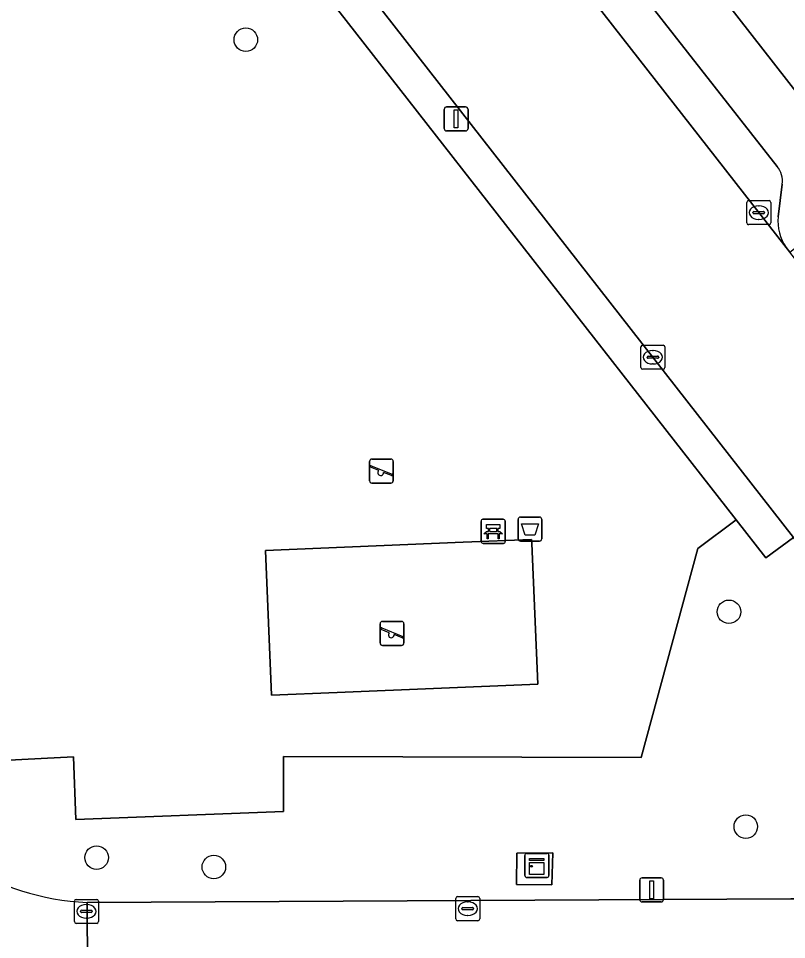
# Model space of a CAD drawing. Extents: x 157320 to 158835, y 386650 to 388491.
# Drawn here: x 158350.67 to 158382.61, y 387599.15 to 387637.46 of the extents above; entities that cross this region are included whole.
import ezdxf

# ---------------------------------------------------------------- set-up
doc = ezdxf.new("R2010")
doc.units = 0
for name, color, linetype in [('IMGEO_Afvalbak', 7, 'Continuous'), ('IMGEO_Bank', 7, 'Continuous'), ('IMGEO_Boom', 7, 'Continuous'), ('IMGEO_Erf', 7, 'Continuous'), ('IMGEO_Groenvoorziening', 7, 'Continuous'), ('IMGEO_Kast', 7, 'Continuous'), ('IMGEO_Kolk', 7, 'Continuous'), ('IMGEO_Lichtmast', 7, 'Continuous'), ('IMGEO_Parkeervlak_open', 7, 'Continuous'), ('IMGEO_Rijbaan_lokaal_gesloten', 7, 'Continuous'), ('IMGEO_Rijbaan_lokaal_open', 7, 'Continuous'), ('IMGEO_Speelvoorziening', 7, 'Continuous'), ('IMGEO_Terreindeel_zand', 7, 'Continuous'), ('IMGEO_Voetpad_open', 7, 'Continuous')]:
    doc.layers.add(name, color=color, linetype=linetype)

msp = doc.modelspace()

# ---------------------------------------------------------------- linework, layer by layer
at = {"layer": 'IMGEO_Afvalbak'}
for p, q in [((158371.441, 387615.822), (158371.441, 387616.622)), ((158371.441, 387616.622), (158371.441, 387615.822)), ((158371.541, 387616.722), (158372.331, 387616.722)), ((158372.331, 387616.722), (158371.541, 387616.722)), ((158372.431, 387616.622), (158372.431, 387615.822)), ((158372.431, 387615.822), (158372.431, 387616.622)), ((158372.331, 387615.722), (158371.541, 387615.722)), ((158371.541, 387615.722), (158372.331, 387615.722))]:
    msp.add_line(p, q, dxfattribs=at)
msp.add_lwpolyline([(158371.584, 387616.436), (158372.288, 387616.436), (158372.139, 387615.966), (158371.733, 387615.966), (158371.584, 387616.436)], dxfattribs=at)
for centre, start, end in [((158371.541, 387616.622), 90, 180), ((158371.541, 387616.622), 90, 180), ((158372.331, 387616.622), 0, 90), ((158372.331, 387616.622), 360, 90), ((158371.541, 387615.822), 180, 270), ((158371.541, 387615.822), 180, 270), ((158372.331, 387615.822), 270, 0), ((158372.331, 387615.822), 270, 0)]:
    msp.add_arc(centre, 0.1, start, end, dxfattribs=at)
at = {"layer": 'IMGEO_Bank'}
for p, q in [((158369.983, 387616.627), (158370.824, 387616.627)), ((158370.824, 387616.627), (158369.983, 387616.627)), ((158369.908, 387615.702), (158369.908, 387616.543)), ((158369.908, 387616.543), (158369.908, 387615.702)), ((158370.217, 387616.133), (158370.217, 387616.239)), ((158370.261, 387616.239), (158370.261, 387616.133)), ((158370.549, 387616.245), (158370.267, 387616.245)), ((158370.555, 387616.133), (158370.555, 387616.239)), ((158370.599, 387616.239), (158370.599, 387616.133)), ((158370.908, 387616.552), (158370.908, 387615.711)), ((158370.908, 387615.711), (158370.908, 387616.552)), ((158370.605, 387616.025), (158370.212, 387616.025)), ((158370.267, 387616.127), (158370.549, 387616.127)), ((158370.833, 387615.627), (158369.992, 387615.627)), ((158369.992, 387615.627), (158370.833, 387615.627))]:
    msp.add_line(p, q, dxfattribs=at)
for points in [[(158370.211, 387616.245), (158370.125, 387616.245), (158370.125, 387616.406), (158370.688, 387616.406), (158370.688, 387616.245), (158370.605, 387616.245)], [(158370.155, 387616.025), (158370.013, 387616.025), (158370.125, 387616.127), (158370.211, 387616.127)], [(158370.205, 387616.018), (158370.205, 387615.811), (158370.162, 387615.811), (158370.162, 387616.018)], [(158370.605, 387616.127), (158370.688, 387616.127), (158370.8, 387616.025), (158370.661, 387616.025)], [(158370.655, 387616.018), (158370.655, 387615.811), (158370.611, 387615.811), (158370.611, 387616.018)]]:
    msp.add_lwpolyline(points, dxfattribs=at)
for centre, radius, start, end in [((158369.986, 387616.549), 0.0779, 92.4484, 184.2845), ((158369.986, 387616.549), 0.0779, 92.4484, 184.2845), ((158370.83, 387616.549), 0.0779, 2.4484, 94.2845), ((158370.83, 387616.549), 0.0779, 2.4484, 94.2845), ((158370.21, 387616.238), 0.00671, 2.8957, 87.1043), ((158370.267, 387616.238), 0.00671, 92.8957, 177.1043), ((158370.549, 387616.238), 0.00671, 2.8957, 87.1043), ((158370.606, 387616.238), 0.00671, 92.8957, 177.1043), ((158370.155, 387616.018), 0.00671, 2.8957, 87.1043), ((158370.212, 387616.018), 0.00671, 92.8957, 177.1043), ((158370.21, 387616.134), 0.00671, 272.8957, 357.1043), ((158370.267, 387616.134), 0.00671, 182.8957, 267.1043), ((158370.549, 387616.134), 0.00671, 272.8957, 357.1043), ((158370.606, 387616.134), 0.00671, 182.8957, 267.1043), ((158370.604, 387616.018), 0.00671, 2.8957, 87.1043), ((158370.661, 387616.018), 0.00671, 92.8957, 177.1043), ((158369.986, 387615.705), 0.0779, 182.4484, 274.2845), ((158369.986, 387615.705), 0.0779, 182.4484, 274.2845), ((158370.83, 387615.705), 0.0779, 272.4484, 4.2845), ((158370.83, 387615.705), 0.0779, 272.4484, 4.2845)]:
    msp.add_arc(centre, radius, start, end, dxfattribs=at)
at = {"layer": 'IMGEO_Boom'}
for centre in [(158360.122, 387636.577), (158380.211, 387612.782), (158380.913, 387603.844), (158353.917, 387602.556), (158358.793, 387602.165)]:
    msp.add_circle(centre, 0.489, dxfattribs=at)
at = {"layer": 'IMGEO_Erf'}
msp.add_lwpolyline([(158410.914, 387687.808), (158393.458, 387686.522), (158347.37, 387683.007), (158347.562, 387679.856), (158400.164, 387612.4), (158406.364, 387604.45), (158433.352, 387604.648), (158433.346, 387604.526), (158460.027, 387604.748), (158459.89, 387624.979)], dxfattribs=at)
at = {"layer": 'IMGEO_Groenvoorziening'}
for points in [[(158344.613, 387606.318), (158352.956, 387606.75), (158353.054, 387604.14), (158361.687, 387604.479), (158361.695, 387606.767), (158376.563, 387606.715), (158378.917, 387615.412), (158380.518, 387616.6), (158354.008, 387650.56)], [(158384.42, 387613.922), (158382.901, 387615.87), (158381.748, 387615.025), (158380.518, 387616.6), (158378.917, 387615.412), (158376.563, 387606.715), (158361.695, 387606.767), (158361.687, 387604.479), (158353.054, 387604.14), (158352.956, 387606.75), (158344.613, 387606.318)], [(158353.52, 387600.69), (158382.782, 387600.843), (158382.989, 387600.845)]]:
    msp.add_lwpolyline(points, dxfattribs=at)
for points in [[(158372.26, 387609.776), (158363.92, 387609.425), (158361.193, 387609.31), (158360.94, 387615.326), (158369.167, 387615.673), (158372.006, 387615.792), (158372.013, 387615.623)], [(158372.854, 387601.426), (158371.376, 387601.432), (158371.398, 387602.736), (158372.89, 387602.752)]]:
    msp.add_lwpolyline(points, close=True, dxfattribs=at)
msp.add_arc((158354.013, 387611.333), 10.654, 208.0788, 267.3466, dxfattribs=at)
at = {"layer": 'IMGEO_Kast'}
for p, q in [((158371.726, 387601.805), (158371.726, 387602.646)), ((158371.726, 387602.646), (158371.726, 387601.805)), ((158371.801, 387602.73), (158372.642, 387602.73)), ((158372.642, 387602.73), (158371.801, 387602.73)), ((158372.726, 387602.655), (158372.726, 387601.814)), ((158372.726, 387601.814), (158372.726, 387602.655)), ((158372.651, 387601.73), (158371.81, 387601.73)), ((158371.81, 387601.73), (158372.651, 387601.73))]:
    msp.add_line(p, q, dxfattribs=at)
for points in [[(158371.921, 387602.52), (158372.521, 387602.52), (158372.521, 387602.435), (158371.921, 387602.435), (158371.921, 387602.52)], [(158371.921, 387602.345), (158372.521, 387602.345), (158372.521, 387601.856), (158371.921, 387601.856), (158371.921, 387602.345)]]:
    msp.add_lwpolyline(points, dxfattribs=at)
msp.add_circle((158372.005, 387602.194), 0.0377, dxfattribs=at)
for centre, start, end in [((158371.804, 387602.652), 92.4484, 184.2845), ((158371.804, 387602.652), 92.4484, 184.2845), ((158372.648, 387602.652), 2.4484, 94.2845), ((158372.648, 387602.652), 2.4484, 94.2845), ((158371.804, 387601.808), 182.4484, 274.2845), ((158371.804, 387601.808), 182.4484, 274.2845), ((158372.648, 387601.808), 272.4484, 4.2845), ((158372.648, 387601.808), 272.4484, 4.2845)]:
    msp.add_arc(centre, 0.0779, start, end, dxfattribs=at)
at = {"layer": 'IMGEO_Kolk'}
for p, q in [((158380.951, 387628.959), (158380.951, 387629.811)), ((158381.026, 387629.885), (158381.878, 387629.885)), ((158381.439, 387629.665), (158381.464, 387629.665)), ((158381.952, 387629.811), (158381.952, 387628.959)), ((158381.21, 387629.379), (158381.21, 387629.391)), ((158381.648, 387629.342), (158381.25, 387629.342)), ((158381.253, 387629.428), (158381.651, 387629.428)), ((158381.694, 387629.391), (158381.694, 387629.379)), ((158381.878, 387628.885), (158381.026, 387628.885)), ((158381.462, 387629.105), (158381.437, 387629.105)), ((158376.623, 387623.871), (158377.475, 387623.871)), ((158376.548, 387622.945), (158376.548, 387623.797)), ((158377.036, 387623.651), (158377.061, 387623.651)), ((158377.549, 387623.797), (158377.549, 387622.945)), ((158376.807, 387623.365), (158376.807, 387623.377)), ((158377.245, 387623.328), (158376.847, 387623.328)), ((158376.85, 387623.414), (158377.248, 387623.414)), ((158377.059, 387623.091), (158377.034, 387623.091)), ((158377.291, 387623.377), (158377.291, 387623.365)), ((158377.475, 387622.871), (158376.623, 387622.871)), ((158368.849, 387600.006), (158368.849, 387600.858)), ((158368.924, 387600.932), (158369.776, 387600.932)), ((158369.85, 387600.858), (158369.85, 387600.006)), ((158352.995, 387599.893), (158352.995, 387600.745)), ((158353.07, 387600.819), (158353.922, 387600.819)), ((158353.483, 387600.599), (158353.508, 387600.599)), ((158353.996, 387600.745), (158353.996, 387599.893)), ((158369.151, 387600.475), (158369.549, 387600.475)), ((158369.337, 387600.712), (158369.362, 387600.712)), ((158353.254, 387600.313), (158353.254, 387600.325)), ((158353.692, 387600.276), (158353.294, 387600.276)), ((158353.297, 387600.362), (158353.695, 387600.362)), ((158353.738, 387600.325), (158353.738, 387600.313)), ((158369.108, 387600.426), (158369.108, 387600.438)), ((158369.546, 387600.389), (158369.148, 387600.389)), ((158369.36, 387600.152), (158369.335, 387600.152)), ((158369.592, 387600.438), (158369.592, 387600.426)), ((158353.922, 387599.819), (158353.07, 387599.819)), ((158353.506, 387600.039), (158353.481, 387600.039)), ((158369.776, 387599.932), (158368.924, 387599.932))]:
    msp.add_line(p, q, dxfattribs=at)
for points in [[(158380.951, 387628.959), (158380.951, 387629.811)], [(158381.026, 387629.885), (158381.878, 387629.885)], [(158381.952, 387629.811), (158381.952, 387628.959)], [(158381.878, 387628.885), (158381.026, 387628.885)], [(158376.623, 387623.871), (158377.475, 387623.871)], [(158376.548, 387622.945), (158376.548, 387623.797)], [(158377.549, 387623.797), (158377.549, 387622.945)], [(158377.475, 387622.871), (158376.623, 387622.871)], [(158368.849, 387600.006), (158368.849, 387600.858)], [(158368.924, 387600.932), (158369.776, 387600.932)], [(158369.85, 387600.858), (158369.85, 387600.006)], [(158352.995, 387599.893), (158352.995, 387600.745)], [(158353.07, 387600.819), (158353.922, 387600.819)], [(158353.996, 387600.745), (158353.996, 387599.893)], [(158353.922, 387599.819), (158353.07, 387599.819)], [(158369.776, 387599.932), (158368.924, 387599.932)]]:
    msp.add_lwpolyline(points, dxfattribs=at)
for centre, radius, start, end in [((158381.028, 387629.809), 0.0765, 91.552, 178.448), ((158381.028, 387629.809), 0.0765, 91.552, 178.448), ((158381.876, 387629.809), 0.0765, 1.552, 88.448), ((158381.876, 387629.809), 0.0765, 1.552, 88.448), ((158381.25, 387629.388), 0.0403, 85.8775, 175.7526), ((158381.247, 387629.378), 0.0366, 178.938, 274.7102), ((158381.651, 387629.385), 0.043, 264.8664, 352.4533), ((158381.655, 387629.39), 0.0386, 1.7309, 96.639), ((158381.028, 387628.961), 0.0765, 181.552, 268.448), ((158381.028, 387628.961), 0.0765, 181.552, 268.448), ((158381.876, 387628.961), 0.0765, 271.552, 358.448), ((158381.876, 387628.961), 0.0765, 271.552, 358.448), ((158376.625, 387623.795), 0.0765, 91.552, 178.448), ((158376.625, 387623.795), 0.0765, 91.552, 178.448), ((158377.473, 387623.795), 0.0765, 1.552, 88.448), ((158377.473, 387623.795), 0.0765, 1.552, 88.448), ((158376.847, 387623.374), 0.0403, 85.8775, 175.7526), ((158376.844, 387623.364), 0.0366, 178.938, 274.7102), ((158377.248, 387623.371), 0.043, 264.8664, 352.4533), ((158377.252, 387623.376), 0.0386, 1.7309, 96.639), ((158376.625, 387622.947), 0.0765, 181.552, 268.448), ((158376.625, 387622.947), 0.0765, 181.552, 268.448), ((158377.473, 387622.947), 0.0765, 271.552, 358.448), ((158377.473, 387622.947), 0.0765, 271.552, 358.448), ((158368.926, 387600.856), 0.0765, 91.552, 178.448), ((158368.926, 387600.856), 0.0765, 91.552, 178.448), ((158369.774, 387600.856), 0.0765, 1.552, 88.448), ((158369.774, 387600.856), 0.0765, 1.552, 88.448), ((158353.072, 387600.743), 0.0765, 91.552, 178.448), ((158353.072, 387600.743), 0.0765, 91.552, 178.448), ((158353.92, 387600.743), 0.0765, 1.552, 88.448), ((158353.92, 387600.743), 0.0765, 1.552, 88.448), ((158369.148, 387600.435), 0.0403, 85.8775, 175.7526), ((158369.553, 387600.437), 0.0386, 1.7309, 96.639), ((158353.294, 387600.322), 0.0403, 85.8775, 175.7526), ((158353.291, 387600.312), 0.0366, 178.938, 274.7102), ((158353.695, 387600.319), 0.043, 264.8664, 352.4533), ((158353.699, 387600.324), 0.0386, 1.7309, 96.639), ((158369.145, 387600.425), 0.0366, 178.938, 274.7102), ((158369.549, 387600.432), 0.043, 264.8664, 352.4533), ((158353.072, 387599.895), 0.0765, 181.552, 268.448), ((158353.072, 387599.895), 0.0765, 181.552, 268.448), ((158353.92, 387599.895), 0.0765, 271.552, 358.448), ((158353.92, 387599.895), 0.0765, 271.552, 358.448), ((158368.926, 387600.008), 0.0765, 181.552, 268.448), ((158368.926, 387600.008), 0.0765, 181.552, 268.448), ((158369.774, 387600.008), 0.0765, 271.552, 358.448), ((158369.774, 387600.008), 0.0765, 271.552, 358.448)]:
    msp.add_arc(centre, radius, start, end, dxfattribs=at)
for centre, major_axis, ratio, start_param, end_param in [((158381.438, 387629.385), (-0.387, 0.002), 0.722429, 4.712389, 7.853982), ((158381.463, 387629.385), (-0.39, 0.002), 0.717154, 1.570796, 4.712389), ((158377.035, 387623.371), (-0.387, 0.002), 0.722429, 4.712389, 7.853982), ((158377.06, 387623.371), (-0.39, 0.002), 0.717154, 1.570796, 4.712389), ((158353.482, 387600.319), (-0.387, 0.002), 0.722429, 4.712389, 7.853982), ((158353.507, 387600.319), (-0.39, 0.002), 0.717154, 1.570796, 4.712389), ((158369.336, 387600.432), (-0.387, 0.002), 0.722429, 4.712389, 7.853982), ((158369.361, 387600.432), (-0.39, 0.002), 0.717154, 1.570796, 4.712389)]:
    msp.add_ellipse(centre, major_axis=major_axis, ratio=ratio, start_param=start_param, end_param=end_param, dxfattribs=at)
at = {"layer": 'IMGEO_Lichtmast'}
for p, q in [((158368.372, 387632.882), (158368.372, 387633.682)), ((158368.372, 387633.682), (158368.372, 387632.882)), ((158368.472, 387633.782), (158369.262, 387633.782)), ((158369.262, 387633.782), (158368.472, 387633.782)), ((158369.362, 387633.682), (158369.362, 387632.882)), ((158369.362, 387632.882), (158369.362, 387633.682)), ((158369.262, 387632.782), (158368.472, 387632.782)), ((158368.472, 387632.782), (158369.262, 387632.782)), ((158376.6, 387601.713), (158377.39, 387601.713)), ((158377.39, 387601.713), (158376.6, 387601.713)), ((158376.5, 387600.813), (158376.5, 387601.613)), ((158376.5, 387601.613), (158376.5, 387600.813)), ((158377.49, 387601.613), (158377.49, 387600.813)), ((158377.49, 387600.813), (158377.49, 387601.613)), ((158377.39, 387600.713), (158376.6, 387600.713)), ((158376.6, 387600.713), (158377.39, 387600.713))]:
    msp.add_line(p, q, dxfattribs=at)
for points in [[(158368.792, 387633.657), (158368.942, 387633.657), (158368.942, 387632.907), (158368.792, 387632.907), (158368.792, 387633.657)], [(158376.92, 387601.588), (158377.07, 387601.588), (158377.07, 387600.838), (158376.92, 387600.838), (158376.92, 387601.588)]]:
    msp.add_lwpolyline(points, dxfattribs=at)
for centre, start, end in [((158368.472, 387633.682), 90, 180), ((158368.472, 387633.682), 90, 180), ((158369.262, 387633.682), 0, 90), ((158369.262, 387633.682), 360, 90), ((158368.472, 387632.882), 180, 270), ((158368.472, 387632.882), 180, 270), ((158369.262, 387632.882), 270, 0), ((158369.262, 387632.882), 270, 0), ((158376.6, 387601.613), 90, 180), ((158376.6, 387601.613), 90, 180), ((158377.39, 387601.613), 0, 90), ((158377.39, 387601.613), 360, 90), ((158376.6, 387600.813), 180, 270), ((158376.6, 387600.813), 180, 270), ((158377.39, 387600.813), 270, 0), ((158377.39, 387600.813), 270, 0)]:
    msp.add_arc(centre, 0.1, start, end, dxfattribs=at)
at = {"layer": 'IMGEO_Parkeervlak_open'}
for points in [[(158350.842, 387668.62), (158382.587, 387627.94)], [(158382.217, 387631.311), (158375.875, 387639.41), (158373.594, 387642.358), (158364.025, 387654.671), (158361.735, 387657.618), (158354.113, 387667.291)], [(158382.255, 387629.21), (158382.428, 387630.565)]]:
    msp.add_lwpolyline(points, dxfattribs=at)
for centre, radius, start, end in [((158381.464, 387630.695), 0.973, 352.3117, 39.2745), ((158384.198, 387629.039), 1.95, 174.9843, 214.3162)]:
    msp.add_arc(centre, radius, start, end, dxfattribs=at)
at = {"layer": 'IMGEO_Rijbaan_lokaal_gesloten'}
msp.add_lwpolyline([(158338.926, 387603.777), (158340.356, 387601.22), (158340.681, 387600.807), (158341.372, 387599.931), (158342.537, 387598.757), (158343.995, 387597.607), (158345.587, 387596.652), (158348.265, 387595.594), (158349.909, 387595.229), (158351.584, 387595.056), (158353.556, 387595.069), (158353.52, 387600.69)], dxfattribs=at)
msp.add_lwpolyline([(158427.505, 387601.189), (158410.412, 387601.07), (158406.424, 387601.04), (158405.086, 387601.03), (158396.966, 387600.97), (158382.989, 387600.845), (158382.782, 387600.843), (158353.52, 387600.69), (158353.556, 387595.069), (158377.529, 387595.224), (158382.87, 387595.258), (158390.871, 387595.309), (158392.877, 387595.322), (158397.344, 387595.351), (158400.461, 387595.372), (158401.991, 387595.381), (158404.852, 387595.4), (158406.524, 387595.411), (158413.913, 387595.458), (158418.22, 387595.486), (158422.769, 387595.516), (158427.499, 387595.546)], close=True, dxfattribs=at)
msp.add_arc((158354.013, 387611.333), 10.654, 208.0788, 267.3466, dxfattribs=at)
at = {"layer": 'IMGEO_Rijbaan_lokaal_open'}
for points in [[(158333.241, 387682.014), (158334.518, 387679.127), (158336.048, 387676.365), (158336.071, 387676.328), (158337.869, 387673.679), (158339.04, 387672.192), (158339.05, 387672.183), (158339.462, 387671.782), (158339.836, 387671.347), (158351.037, 387656.842), (158351.113, 387656.63), (158382.901, 387615.87), (158384.42, 387613.922)], [(158389.961, 387618.432), (158385.521, 387624.158), (158382.742, 387627.741), (158382.587, 387627.94), (158350.842, 387668.62)]]:
    msp.add_lwpolyline(points, dxfattribs=at)
at = {"layer": 'IMGEO_Speelvoorziening'}
for p, q in [((158365.266, 387618.233), (158365.266, 387619.033)), ((158365.266, 387619.033), (158365.266, 387618.233)), ((158365.366, 387619.133), (158366.156, 387619.133)), ((158366.156, 387619.133), (158365.366, 387619.133)), ((158366.256, 387619.033), (158366.256, 387618.233)), ((158366.256, 387618.233), (158366.256, 387619.033)), ((158365.649, 387618.661), (158365.31, 387618.798)), ((158365.335, 387618.858), (158366.211, 387618.505)), ((158366.187, 387618.445), (158365.847, 387618.582)), ((158366.156, 387618.133), (158365.366, 387618.133)), ((158365.366, 387618.133), (158366.156, 387618.133)), ((158365.807, 387612.383), (158366.597, 387612.383)), ((158366.597, 387612.383), (158365.807, 387612.383)), ((158365.707, 387611.483), (158365.707, 387612.283)), ((158365.707, 387612.283), (158365.707, 387611.483)), ((158366.09, 387611.911), (158365.751, 387612.048)), ((158365.776, 387612.108), (158366.652, 387611.755)), ((158366.697, 387612.283), (158366.697, 387611.483)), ((158366.697, 387611.483), (158366.697, 387612.283)), ((158366.628, 387611.695), (158366.288, 387611.832)), ((158366.597, 387611.383), (158365.807, 387611.383)), ((158365.807, 387611.383), (158366.597, 387611.383))]:
    msp.add_line(p, q, dxfattribs=at)
for centre, radius, start, end in [((158365.366, 387619.033), 0.1, 90, 180), ((158365.366, 387619.033), 0.1, 90, 180), ((158365.323, 387618.828), 0.0327, 68.078, 248.078), ((158366.156, 387619.033), 0.1, 0, 90), ((158366.156, 387619.033), 0.1, 360, 90), ((158365.728, 387618.571), 0.12, 130.9928, 5.1632), ((158366.199, 387618.475), 0.0327, 248.078, 68.078), ((158365.366, 387618.233), 0.1, 180, 270), ((158365.366, 387618.233), 0.1, 180, 270), ((158366.156, 387618.233), 0.1, 270, 0), ((158366.156, 387618.233), 0.1, 270, 0), ((158365.807, 387612.283), 0.1, 90, 180), ((158365.807, 387612.283), 0.1, 90, 180), ((158366.597, 387612.283), 0.1, 0, 90), ((158366.597, 387612.283), 0.1, 360, 90), ((158365.764, 387612.078), 0.0327, 68.078, 248.078), ((158366.169, 387611.821), 0.12, 130.9928, 5.1632), ((158366.64, 387611.725), 0.0327, 248.078, 68.078), ((158365.807, 387611.483), 0.1, 180, 270), ((158365.807, 387611.483), 0.1, 180, 270), ((158366.597, 387611.483), 0.1, 270, 0), ((158366.597, 387611.483), 0.1, 270, 0)]:
    msp.add_arc(centre, radius, start, end, dxfattribs=at)
at = {"layer": 'IMGEO_Terreindeel_zand'}
msp.add_lwpolyline([(158372.26, 387609.776), (158372.013, 387615.623), (158372.006, 387615.792), (158369.167, 387615.673), (158360.94, 387615.326), (158361.193, 387609.31), (158363.92, 387609.425)], close=True, dxfattribs=at)
at = {"layer": 'IMGEO_Voetpad_open'}
for points in [[(158392.83, 387611.724), (158393.324, 387611.796), (158393.874, 387608.069), (158393.888, 387607.493), (158398.284, 387610.934), (158400.164, 387612.4), (158347.562, 387679.856), (158347.37, 387683.007), (158347.023, 387687.307), (158346.654, 387692.38)], [(158354.113, 387667.291), (158361.735, 387657.618), (158362.131, 387657.922), (158364.405, 387654.963), (158364.025, 387654.671), (158373.594, 387642.358), (158373.989, 387642.663), (158376.27, 387639.715), (158375.875, 387639.41), (158382.217, 387631.311)], [(158347.37, 387659.064), (158354.008, 387650.56), (158380.518, 387616.6), (158381.748, 387615.025), (158382.901, 387615.87), (158351.113, 387656.63)], [(158382.428, 387630.565), (158382.255, 387629.21)], [(158382.587, 387627.94), (158382.742, 387627.741), (158383.137, 387628.047), (158385.916, 387624.464), (158385.521, 387624.158), (158389.961, 387618.432)]]:
    msp.add_lwpolyline(points, dxfattribs=at)
msp.add_lwpolyline([(158372.89, 387602.752), (158371.398, 387602.736), (158371.376, 387601.432), (158372.854, 387601.426)], close=True, dxfattribs=at)
for centre, radius, start, end in [((158381.464, 387630.695), 0.973, 352.3117, 39.2745), ((158384.198, 387629.039), 1.95, 174.9843, 214.3162)]:
    msp.add_arc(centre, radius, start, end, dxfattribs=at)

doc.saveas('drawing.dxf')
